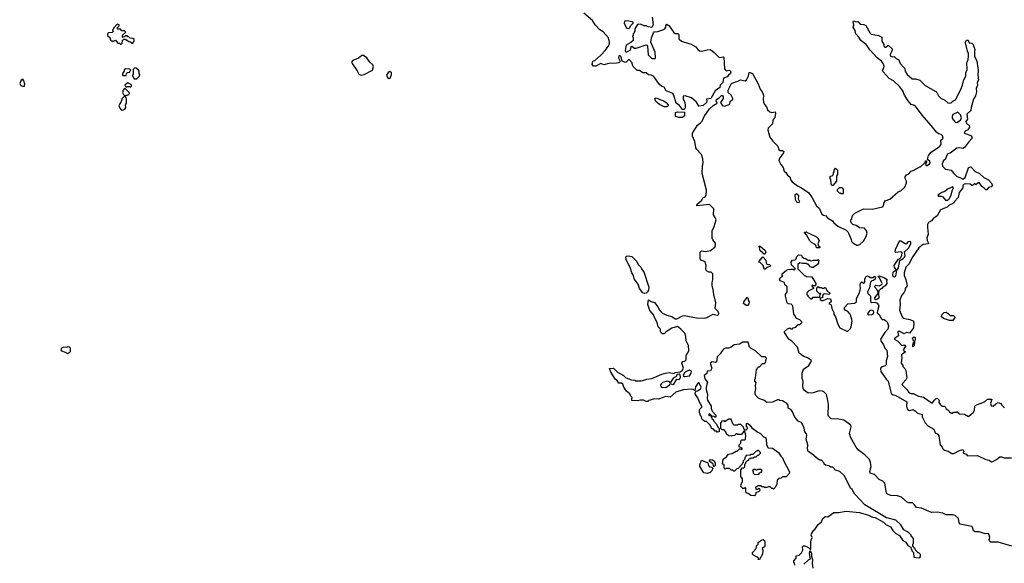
# Model space of a CAD drawing. Extents: x 1861455 to 2058065, y 200073 to 437907.
# Tile 334 of 574: x 1937256 to 1949168, y 337465 to 344035. Entities that reach past the tile are written whole.
import ezdxf

# ---------------------------------------------------------------- set-up
doc = ezdxf.new("R2010")
doc.units = 0

msp = doc.modelspace()

# ---------------------------------------------------------------- linework, layer by layer
at = {"layer": '0CON05XD'}
for points in [[(1945295, 342950), (1945275, 342950), (1945240, 343000), (1945197, 343025), (1945171, 343125), (1945159, 343145), (1945076, 343176), (1945055, 343218), (1945025, 343227), (1944994, 343255), (1944930, 343350), (1944895, 343366), (1944865, 343369), (1944835, 343393), (1944795, 343395), (1944755, 343421), (1944725, 343420), (1944678, 343468), (1944669, 343485), (1944668, 343515), (1944635, 343552), (1944625, 343554), (1944595, 343522), (1944585, 343520), (1944552, 343532), (1944546, 343536), (1944532, 343585), (1944515, 343604), (1944503, 343597), (1944501, 343575), (1944520, 343535), (1944518, 343525), (1944505, 343516), (1944475, 343510), (1944382, 343508), (1944325, 343491), (1944285, 343508), (1944226, 343474), (1944200, 343475), (1944182, 343495), (1944190, 343535), (1944216, 343544), (1944289, 343611), (1944338, 343665), (1944375, 343710), (1944392, 343745), (1944392, 343765), (1944378, 343815), (1944315, 343888), (1944274, 343914), (1944220, 343975), (1944187, 344025), (1944080, 344115)], [(1945465, 339553), (1945493, 339575), (1945501, 339595), (1945476, 339645), (1945465, 339646), (1945433, 339597), (1945425, 339550), (1945406, 339566), (1945385, 339571), (1945285, 339560), (1945195, 339532), (1945125, 339472), (1945075, 339482), (1944985, 339450), (1944938, 339452), (1944868, 339432), (1944855, 339420), (1944835, 339420), (1944805, 339438), (1944765, 339438), (1944725, 339428), (1944662, 339432), (1944660, 339455), (1944667, 339467), (1944650, 339485), (1944637, 339515), (1944598, 339545), (1944564, 339594), (1944552, 339632), (1944535, 339642), (1944504, 339644), (1944484, 339674), (1944465, 339688), (1944408, 339775), (1944392, 339818), (1944442, 339822), (1944490, 339775), (1944560, 339735), (1944585, 339710), (1944655, 339682), (1944697, 339677), (1944705, 339670), (1944775, 339672), (1944819, 339681), (1944845, 339692), (1944905, 339697), (1945025, 339752), (1945070, 339765), (1945115, 339770), (1945175, 339760), (1945185, 339770), (1945245, 339778), (1945272, 339795), (1945288, 339825), (1945268, 339885), (1945280, 339905), (1945305, 339910), (1945320, 339925), (1945320, 339975), (1945350, 340035), (1945346, 340096), (1945320, 340155), (1945316, 340206), (1945302, 340245), (1945256, 340296), (1945215, 340327), (1945144, 340306), (1945077, 340263), (1945055, 340240), (1945035, 340240), (1945015, 340250), (1945008, 340265), (1945010, 340295), (1944982, 340325), (1944967, 340375), (1944933, 340443), (1944930, 340465), (1944880, 340520), (1944857, 340595), (1944862, 340648), (1944895, 340628), (1944936, 340616), (1944976, 340566), (1944999, 340519), (1945029, 340489), (1945085, 340464), (1945146, 340446), (1945188, 340418), (1945205, 340418), (1945275, 340457), (1945295, 340460), (1945445, 340430), (1945545, 340428), (1945570, 340435), (1945645, 340478), (1945695, 340463), (1945710, 340470), (1945716, 340485), (1945708, 340508), (1945672, 340545), (1945678, 340615), (1945654, 340714), (1945646, 340776), (1945633, 340817), (1945633, 340853), (1945643, 340897), (1945642, 340962), (1945622, 340982), (1945594, 340984), (1945565, 341000), (1945558, 341015), (1945563, 341065), (1945550, 341105), (1945535, 341118), (1945503, 341123), (1945490, 341145), (1945490, 341225), (1945505, 341240), (1945555, 341232), (1945615, 341244), (1945665, 341288), (1945676, 341315), (1945673, 341335), (1945640, 341375), (1945632, 341395), (1945633, 341485), (1945658, 341535), (1945682, 341615), (1945672, 341645), (1945648, 341675), (1945655, 341750), (1945603, 341803), (1945450, 341785), (1945454, 341805), (1945507, 341853), (1945519, 341881), (1945549, 341895), (1945561, 341915), (1945566, 341975), (1945537, 342083), (1945513, 342175), (1945517, 342265), (1945526, 342306), (1945522, 342355), (1945506, 342406), (1945448, 342465), (1945437, 342485), (1945423, 342565), (1945397, 342627), (1945394, 342665), (1945455, 342761), (1945492, 342788), (1945511, 342809), (1945536, 342865), (1945601, 342959), (1945645, 342998), (1945693, 343025), (1945684, 343055), (1945688, 343072), (1945718, 343092), (1945745, 343121), (1945756, 343125), (1945768, 343105), (1945766, 343084), (1945734, 343035), (1945755, 343002), (1945765, 342994), (1945785, 342992), (1945847, 343015), (1945852, 343045), (1945882, 343075), (1945882, 343085), (1945862, 343122), (1945829, 343155), (1945828, 343185), (1945867, 343265), (1945915, 343286), (1945935, 343288), (1945975, 343309), (1946035, 343297), (1946050, 343310), (1946073, 343355), (1946081, 343399), (1946095, 343399), (1946121, 343385), (1946192, 343262), (1946215, 343196), (1946240, 343165), (1946254, 343125), (1946249, 343075), (1946255, 343038), (1946265, 343012), (1946291, 342981), (1946303, 342945), (1946332, 342922), (1946355, 342913), (1946395, 342920), (1946402, 342905), (1946390, 342855), (1946368, 342822), (1946364, 342775), (1946313, 342725), (1946307, 342703), (1946331, 342615), (1946366, 342566), (1946427, 342505), (1946439, 342465), (1946455, 342454), (1946485, 342453), (1946502, 342442), (1946498, 342425), (1946446, 342355), (1946440, 342335), (1946463, 342285), (1946491, 342251), (1946506, 342205), (1946525, 342187), (1946546, 342156), (1946573, 342135), (1946587, 342095), (1946603, 342075), (1946666, 342026), (1946705, 342009), (1946799, 341945), (1946845, 341883), (1946898, 341785), (1946929, 341759), (1946962, 341685), (1946982, 341672), (1947010, 341665), (1947031, 341641), (1947090, 341605), (1947105, 341580), (1947155, 341538), (1947255, 341490), (1947275, 341470), (1947287, 341447), (1947317, 341377), (1947320, 341355), (1947335, 341338), (1947385, 341312), (1947395, 341310), (1947421, 341319), (1947465, 341358), (1947497, 341415), (1947508, 341455), (1947500, 341485), (1947477, 341517), (1947418, 341518), (1947377, 341547), (1947335, 341560), (1947320, 341575), (1947310, 341595), (1947310, 341615), (1947322, 341628), (1947333, 341667), (1947360, 341695), (1947465, 341750), (1947575, 341747), (1947607, 341753), (1947695, 341772), (1947707, 341785), (1947713, 341825), (1947725, 341848), (1947785, 341868), (1947886, 341954), (1947917, 341965), (1947965, 342012), (1947983, 342065), (1947983, 342085), (1947968, 342115), (1947968, 342135), (1947985, 342160), (1948015, 342172), (1948040, 342205), (1948067, 342213), (1948145, 342258), (1948155, 342258), (1948209, 342311), (1948215, 342328), (1948225, 342330), (1948228, 342318), (1948216, 342285), (1948222, 342272), (1948235, 342273), (1948262, 342295), (1948270, 342305), (1948269, 342325), (1948237, 342347), (1948251, 342395), (1948284, 342436), (1948385, 342504), (1948404, 342525), (1948402, 342578), (1948428, 342605), (1948422, 342632), (1948405, 342649), (1948374, 342654), (1948346, 342676), (1948285, 342758), (1948173, 342883), (1948104, 342974), (1948085, 342999), (1948042, 343012), (1948004, 343054), (1947961, 343125), (1947939, 343175), (1947904, 343224), (1947828, 343298), (1947775, 343324), (1947704, 343405), (1947696, 343425), (1947712, 343455), (1947714, 343475), (1947703, 343505), (1947684, 343534), (1947632, 343575), (1947545, 343668), (1947497, 343737), (1947434, 343785), (1947410, 343825), (1947372, 343865), (1947362, 343905), (1947340, 343945), (1947348, 343975), (1947340, 344015), (1947345, 344020), (1947375, 344010), (1947395, 344014), (1947425, 343980), (1947469, 343979), (1947493, 343965), (1947545, 343872), (1947559, 343859), (1947645, 343846), (1947685, 343826), (1947688, 343778), (1947709, 343735), (1947712, 343715), (1947723, 343703), (1947735, 343704), (1947765, 343728), (1947810, 343685), (1947810, 343665), (1947789, 343615), (1947792, 343595), (1947815, 343588), (1947835, 343592), (1947858, 343568), (1947891, 343551), (1947910, 343505), (1947960, 343450), (1947971, 343405), (1947995, 343372), (1948055, 343320), (1948095, 343319), (1948147, 343305), (1948211, 343241), (1948338, 343168), (1948351, 343155), (1948372, 343115), (1948405, 343082), (1948445, 343066), (1948485, 343032), (1948505, 343026), (1948525, 343030), (1948545, 343051), (1948576, 343065), (1948638, 343182), (1948663, 343245), (1948676, 343295), (1948701, 343355), (1948704, 343395), (1948719, 343435), (1948716, 343515), (1948732, 343555), (1948734, 343595), (1948734, 343625), (1948723, 343655), (1948698, 343755), (1948698, 343765), (1948712, 343788), (1948729, 343789), (1948744, 343754), (1948775, 343750), (1948793, 343735), (1948812, 343675), (1948807, 343655), (1948808, 343595), (1948834, 343535), (1948852, 343425), (1948848, 343365), (1948856, 343305), (1948839, 343275), (1948842, 343245), (1948826, 343205), (1948830, 343165), (1948819, 343115), (1948794, 343075), (1948766, 342975), (1948764, 342936), (1948716, 342895), (1948722, 342835), (1948704, 342806), (1948705, 342790), (1948715, 342776), (1948742, 342762), (1948749, 342735), (1948726, 342704), (1948695, 342688), (1948684, 342674), (1948685, 342664), (1948770, 342630), (1948779, 342605), (1948734, 342556), (1948685, 342489), (1948665, 342480), (1948625, 342486), (1948595, 342481), (1948515, 342423), (1948485, 342414), (1948476, 342405), (1948453, 342347), (1948433, 342335), (1948416, 342295), (1948420, 342265), (1948455, 342229), (1948526, 342216), (1948556, 342175), (1948595, 342142), (1948644, 342124), (1948665, 342108), (1948695, 342128), (1948736, 342244), (1948750, 342255), (1948765, 342257), (1948815, 342202), (1948868, 342175), (1948920, 342130), (1948975, 342099), (1949009, 342065), (1949026, 342034), (1949008, 342015), (1948975, 342008), (1948955, 341980), (1948945, 341980), (1948922, 342005), (1948898, 342018), (1948865, 342067), (1948850, 342065), (1948825, 342040), (1948815, 342050), (1948805, 342050), (1948785, 342030), (1948775, 342030), (1948755, 342048), (1948705, 342052), (1948683, 342047), (1948668, 342032), (1948667, 342003), (1948623, 341945), (1948608, 341885), (1948565, 341840), (1948560, 341825), (1948542, 341808), (1948500, 341795), (1948475, 341770), (1948395, 341738), (1948357, 341665), (1948328, 341645)], [(1944625, 343930), (1944638, 343942), (1944645, 343960), (1944678, 343992), (1944680, 344005), (1944611, 344021), (1944574, 344016), (1944570, 343995), (1944595, 343942), (1944605, 343932), (1944625, 343930)], [(1944908, 344065), (1944920, 343975), (1944905, 343942), (1944861, 343951), (1944835, 343962), (1944813, 343963), (1944765, 343980), (1944732, 343978), (1944700, 343925), (1944700, 343895), (1944690, 343885), (1944690, 343875), (1944680, 343865), (1944680, 343845), (1944670, 343835), (1944680, 343815), (1944680, 343785), (1944651, 343759), (1944592, 343728), (1944580, 343665), (1944585, 343646), (1944595, 343644), (1944641, 343669), (1944651, 343685), (1944655, 343710), (1944663, 343717), (1944695, 343692), (1944713, 343693), (1944835, 343730), (1944846, 343726), (1944850, 343715), (1944860, 343610), (1944905, 343568), (1944944, 343566), (1944949, 343575), (1944943, 343645), (1944892, 343765), (1944899, 343815), (1944923, 343877), (1944932, 343888), (1944975, 343891), (1945038, 343912), (1945063, 343927), (1945072, 343945), (1945073, 343967), (1945085, 343980), (1945115, 343960), (1945171, 343881), (1945188, 343868), (1945217, 343867), (1945230, 343855), (1945232, 343805), (1945264, 343775), (1945351, 343749), (1945381, 343741), (1945435, 343708), (1945459, 343675), (1945479, 343659), (1945505, 343657), (1945575, 343672), (1945614, 343674), (1945660, 343640), (1945715, 343583), (1945725, 343580), (1945765, 343588), (1945773, 343583), (1945783, 343443), (1945805, 343418), (1945835, 343426), (1945851, 343421), (1945859, 343395), (1945856, 343384), (1945830, 343365), (1945815, 343344), (1945771, 343329), (1945764, 343275), (1945732, 343245), (1945725, 343215), (1945670, 343175), (1945617, 343083), (1945567, 343075), (1945570, 343055), (1945564, 343035), (1945525, 342998), (1945471, 342991), (1945445, 343037), (1945385, 343090), (1945306, 343116), (1945285, 343110), (1945282, 343075), (1945298, 343045), (1945308, 343005), (1945308, 342972), (1945300, 342955), (1945295, 342950)], [(1938485, 343740), (1938498, 343752), (1938500, 343785), (1938515, 343800), (1938535, 343800), (1938545, 343790), (1938558, 343788), (1938575, 343770), (1938598, 343768), (1938615, 343750), (1938628, 343752), (1938630, 343765), (1938640, 343775), (1938640, 343795), (1938625, 343810), (1938592, 343812), (1938575, 343830), (1938565, 343830), (1938555, 343840), (1938535, 343840), (1938528, 343832), (1938502, 343822), (1938502, 343848), (1938540, 343885), (1938525, 343900), (1938492, 343902), (1938475, 343920), (1938442, 343922), (1938430, 343935), (1938458, 343962), (1938460, 343975), (1938435, 343980), (1938390, 343935), (1938390, 343925), (1938380, 343915), (1938388, 343892), (1938375, 343880), (1938332, 343878), (1938320, 343865), (1938320, 343845), (1938350, 343815), (1938350, 343795), (1938362, 343782), (1938375, 343780), (1938385, 343770), (1938415, 343790), (1938445, 343750), (1938465, 343750), (1938475, 343740), (1938485, 343740)], [(1941387, 343367), (1941425, 343375), (1941526, 343424), (1941538, 343468), (1941528, 343488), (1941491, 343521), (1941458, 343575), (1941415, 343602), (1941395, 343604), (1941355, 343571), (1941286, 343544), (1941272, 343522), (1941277, 343505), (1941338, 343418), (1941358, 343378), (1941387, 343367)], [(1938545, 343360), (1938550, 343385), (1938562, 343398), (1938588, 343402), (1938590, 343415), (1938600, 343425), (1938588, 343438), (1938535, 343440), (1938522, 343428), (1938520, 343415), (1938500, 343385), (1938500, 343365), (1938505, 343360), (1938545, 343360)], [(1938675, 343320), (1938707, 343353), (1938710, 343375), (1938700, 343385), (1938700, 343415), (1938692, 343425), (1938665, 343448), (1938648, 343452), (1938630, 343435), (1938630, 343375), (1938620, 343365), (1938620, 343355), (1938642, 343322), (1938675, 343320)], [(1937295, 343232), (1937315, 343233), (1937319, 343255), (1937307, 343297), (1937295, 343318), (1937275, 343303), (1937256, 343265), (1937272, 343242), (1937295, 343232)], [(1941725, 343324), (1941742, 343338), (1941756, 343375), (1941753, 343395), (1941735, 343409), (1941715, 343396), (1941694, 343365), (1941707, 343335), (1941725, 343324)], [(1938545, 343120), (1938555, 343128), (1938565, 343122), (1938587, 343147), (1938538, 343198), (1938522, 343198), (1938510, 343185), (1938502, 343155), (1938512, 343132), (1938525, 343120), (1938545, 343120)], [(1938545, 343220), (1938555, 343230), (1938585, 343230), (1938595, 343222), (1938608, 343232), (1938610, 343245), (1938598, 343258), (1938585, 343260), (1938575, 343270), (1938555, 343270), (1938530, 343245), (1938532, 343232), (1938545, 343220)], [(1938505, 342942), (1938530, 342955), (1938542, 342975), (1938538, 343005), (1938548, 343025), (1938550, 343075), (1938545, 343090), (1938525, 343110), (1938496, 343084), (1938480, 343035), (1938462, 343015), (1938457, 342995), (1938467, 342965), (1938485, 342948), (1938505, 342942)], [(1945085, 342982), (1945055, 342983), (1944995, 343012), (1944953, 343045), (1944940, 343085), (1944955, 343090), (1944975, 343084), (1944999, 343069), (1945048, 343055), (1945079, 343035), (1945102, 343005), (1945100, 342995), (1945085, 342982)], [(1945275, 342852), (1945235, 342852), (1945190, 342865), (1945190, 342915), (1945215, 342922), (1945298, 342918), (1945298, 342875), (1945275, 342852)], [(1948595, 342794), (1948637, 342823), (1948650, 342850), (1948639, 342885), (1948605, 342916), (1948545, 342888), (1948537, 342865), (1948539, 342845), (1948552, 342822), (1948575, 342798), (1948595, 342794)], [(1947095, 342030), (1947082, 342032), (1947073, 342053), (1947070, 342105), (1947060, 342115), (1947060, 342145), (1947085, 342150), (1947098, 342162), (1947100, 342185), (1947110, 342195), (1947110, 342215), (1947125, 342240), (1947150, 342215), (1947150, 342165), (1947140, 342145), (1947140, 342085), (1947095, 342030)], [(1947215, 341930), (1947195, 341930), (1947185, 341940), (1947175, 341940), (1947152, 341962), (1947152, 341985), (1947175, 342008), (1947208, 342008), (1947210, 341995), (1947220, 341985), (1947220, 341935), (1947215, 341930)], [(1948485, 341854), (1948501, 341869), (1948522, 341908), (1948540, 341980), (1948554, 342005), (1948547, 342015), (1948482, 341988), (1948450, 341960), (1948413, 341947), (1948363, 341915), (1948372, 341902), (1948405, 341902), (1948424, 341894), (1948456, 341856), (1948485, 341854)], [(1946675, 341824), (1946694, 341835), (1946678, 341865), (1946682, 341905), (1946672, 341922), (1946655, 341930), (1946635, 341915), (1946636, 341866), (1946655, 341832), (1946675, 341824)], [(1948328, 341645), (1948315, 341640), (1948286, 341604), (1948252, 341585), (1948241, 341559), (1948237, 341525), (1948247, 341445), (1948230, 341395), (1948236, 341366), (1948252, 341335), (1948250, 341325), (1948185, 341318), (1948135, 341278), (1948055, 341162), (1948018, 341085), (1947977, 341045), (1947957, 340975), (1947957, 340945), (1947976, 340896), (1947993, 340817), (1947970, 340785), (1947968, 340765), (1947952, 340735), (1947925, 340700), (1947904, 340646), (1947910, 340595), (1947899, 340525), (1947933, 340443), (1947945, 340427), (1948025, 340411), (1948064, 340394), (1948072, 340372), (1948069, 340311), (1948023, 340247), (1947985, 340254), (1947955, 340239), (1947905, 340268), (1947885, 340265), (1947881, 340255), (1947890, 340215), (1947865, 340197), (1947843, 340185), (1947840, 340175), (1947845, 340168), (1947879, 340149), (1947925, 340102), (1947935, 340098), (1947957, 340107), (1947977, 340095), (1947945, 340045), (1947955, 340029), (1947970, 340025), (1947970, 340015), (1947923, 339985), (1947930, 339945), (1947923, 339923), (1947922, 339885), (1947940, 339855), (1947940, 339845), (1947965, 339820), (1947976, 339796), (1947987, 339705), (1947976, 339684), (1947935, 339640), (1947930, 339625), (1947995, 339560), (1948015, 339528), (1948037, 339517), (1948065, 339518), (1948130, 339485), (1948192, 339472), (1948295, 339400), (1948322, 339438), (1948342, 339458), (1948355, 339460), (1948380, 339435), (1948378, 339408), (1948395, 339380), (1948413, 339363), (1948450, 339365), (1948465, 339330), (1948485, 339320), (1948500, 339305), (1948505, 339290), (1948515, 339290), (1948525, 339280), (1948545, 339280), (1948555, 339290), (1948588, 339292), (1948595, 339300), (1948625, 339270), (1948687, 339267), (1948735, 339240), (1948795, 339290), (1948808, 339315), (1948812, 339365), (1948824, 339376), (1948930, 339415), (1948963, 339447), (1949018, 339448), (1949002, 339395), (1949010, 339370), (1949035, 339366), (1949065, 339392), (1949095, 339408), (1949125, 339398), (1949136, 339386), (1949140, 339375), (1949170, 339345)], [(1946935, 341280), (1946895, 341280), (1946892, 341302), (1946879, 341319), (1946835, 341342), (1946814, 341364), (1946777, 341437), (1946752, 341462), (1946752, 341468), (1946775, 341470), (1946782, 341462), (1946805, 341457), (1946895, 341412), (1946905, 341402), (1946928, 341365), (1946912, 341325), (1946922, 341302), (1946940, 341285), (1946935, 341280)], [(1946265, 341200), (1946255, 341200), (1946247, 341217), (1946213, 341243), (1946202, 341298), (1946215, 341300), (1946277, 341247), (1946282, 341218), (1946265, 341200)], [(1947835, 340927), (1947855, 340935), (1947862, 340982), (1947857, 341005), (1947875, 341017), (1947887, 341035), (1947904, 341126), (1947945, 341148), (1947962, 341165), (1947968, 341185), (1947962, 341228), (1948008, 341275), (1948037, 341325), (1948037, 341345), (1948025, 341354), (1948001, 341349), (1947985, 341326), (1947975, 341321), (1947915, 341360), (1947895, 341360), (1947846, 341255), (1947843, 341235), (1947856, 341226), (1947915, 341232), (1947929, 341225), (1947925, 341185), (1947911, 341159), (1947898, 341142), (1947881, 341135), (1947831, 341065), (1947835, 341045), (1947854, 341015), (1947854, 341006), (1947820, 340985), (1947814, 340945), (1947835, 340927)], [(1944815, 340727), (1944795, 340733), (1944754, 340785), (1944738, 340838), (1944691, 340905), (1944682, 340945), (1944660, 340975), (1944645, 341030), (1944593, 341135), (1944588, 341165), (1944595, 341178), (1944625, 341182), (1944660, 341175), (1944723, 341113), (1944740, 341075), (1944775, 341040), (1944782, 341015), (1944807, 340987), (1944866, 340804), (1944862, 340765), (1944853, 340747), (1944835, 340732), (1944815, 340727)], [(1946275, 341020), (1946262, 341022), (1946250, 341065), (1946215, 341100), (1946200, 341105), (1946202, 341118), (1946245, 341170), (1946285, 341130), (1946288, 341095), (1946295, 341080), (1946327, 341077), (1946340, 341065), (1946340, 341055), (1946295, 341040), (1946275, 341020)], [(1949261, 337671), (1949095, 337722), (1949005, 337720), (1948980, 337745), (1948990, 337755), (1948992, 337775), (1948987, 337805), (1948975, 337825), (1948935, 337821), (1948865, 337845), (1948815, 337847), (1948796, 337856), (1948785, 337900), (1948775, 337908), (1948635, 337936), (1948622, 337952), (1948615, 338005), (1948575, 338042), (1948545, 338049), (1948465, 338050), (1948425, 338072), (1948355, 338082), (1948287, 338077), (1948165, 338132), (1948105, 338140), (1948080, 338170), (1948056, 338196), (1948015, 338196), (1947995, 338202), (1947924, 338264), (1947875, 338279), (1947795, 338286), (1947755, 338301), (1947742, 338312), (1947722, 338435), (1947697, 338457), (1947655, 338476), (1947597, 338537), (1947544, 338555), (1947542, 338575), (1947556, 338635), (1947550, 338685), (1947538, 338718), (1947480, 338775), (1947400, 338835), (1947375, 338869), (1947312, 338982), (1947297, 339033), (1947316, 339115), (1947310, 339135), (1947227, 339195), (1947165, 339207), (1947075, 339213), (1947040, 339245), (1947036, 339255), (1947040, 339385), (1947034, 339434), (1947016, 339505), (1946985, 339536), (1946968, 339545), (1946929, 339551), (1946855, 339527), (1946795, 339521), (1946751, 339555), (1946736, 339576), (1946729, 339605), (1946734, 339665), (1946722, 339698), (1946724, 339765), (1946740, 339810), (1946804, 339856), (1946829, 339895), (1946834, 339915), (1946789, 339949), (1946742, 339965), (1946688, 340005), (1946668, 340078), (1946598, 340148), (1946560, 340175), (1946508, 340255), (1946508, 340265), (1946545, 340298), (1946575, 340310), (1946585, 340300), (1946605, 340300), (1946615, 340310), (1946645, 340320), (1946675, 340350), (1946695, 340350), (1946720, 340375), (1946720, 340385), (1946695, 340407), (1946654, 340424), (1946635, 340460), (1946620, 340475), (1946608, 340578), (1946588, 340598), (1946555, 340600), (1946543, 340613), (1946522, 340695), (1946522, 340715), (1946542, 340748), (1946540, 340805), (1946512, 340832), (1946510, 340855), (1946500, 340865), (1946455, 340880), (1946450, 340905), (1946460, 340915), (1946472, 340928), (1946490, 340935), (1946480, 340945), (1946480, 340965), (1946535, 341008), (1946553, 341017), (1946585, 341020), (1946615, 341020), (1946625, 341010), (1946638, 341022), (1946638, 341028), (1946592, 341072), (1946590, 341105), (1946605, 341130), (1946638, 341132), (1946650, 341145), (1946658, 341175), (1946678, 341192), (1946715, 341190), (1946720, 341175), (1946743, 341153), (1946765, 341150), (1946795, 341130), (1946815, 341130), (1946825, 341120), (1946847, 341123), (1946855, 341130), (1946905, 341130), (1946918, 341138), (1946930, 341125), (1946920, 341115), (1946920, 341095), (1946910, 341075), (1946855, 341042), (1946845, 341040), (1946825, 341050), (1946795, 341080), (1946785, 341080), (1946775, 341090), (1946725, 341090), (1946695, 341098), (1946670, 341075), (1946670, 341025), (1946752, 340942), (1946765, 340940), (1946775, 340930), (1946838, 340928), (1946890, 340845), (1946885, 340820), (1946855, 340820), (1946842, 340828), (1946840, 340815), (1946858, 340798), (1946860, 340785), (1946803, 340757), (1946780, 340735), (1946780, 340715), (1946790, 340705), (1946790, 340695), (1946822, 340662), (1946838, 340662), (1946855, 340680), (1946938, 340682), (1946940, 340720), (1946948, 340722), (1946948, 340728), (1946942, 340728), (1946940, 340720), (1946932, 340722), (1946900, 340755), (1946900, 340795), (1946915, 340810), (1946925, 340800), (1946955, 340800), (1946965, 340790), (1946985, 340790), (1946995, 340800), (1947005, 340800), (1947024, 340754), (1947055, 340740), (1947058, 340725), (1947046, 340714), (1946998, 340722), (1946982, 340718), (1946968, 340702), (1946968, 340672), (1946942, 340668), (1946940, 340655), (1946955, 340640), (1946975, 340640), (1947035, 340666), (1947065, 340662), (1947074, 340635), (1947068, 340622), (1947050, 340615), (1947048, 340605), (1947075, 340590), (1947083, 340545), (1947106, 340496), (1947107, 340475), (1947124, 340445), (1947156, 340356), (1947180, 340310), (1947265, 340270), (1947275, 340270), (1947289, 340281), (1947308, 340302), (1947316, 340324), (1947327, 340393), (1947324, 340414), (1947305, 340476), (1947277, 340507), (1947241, 340525), (1947234, 340535), (1947234, 340555), (1947275, 340600), (1947355, 340611), (1947380, 340625), (1947380, 340665), (1947416, 340734), (1947430, 340785), (1947423, 340825), (1947428, 340852), (1947443, 340867), (1947465, 340852), (1947480, 340865), (1947480, 340905), (1947495, 340930), (1947515, 340940), (1947527, 340937), (1947545, 340920), (1947585, 340920), (1947595, 340930), (1947605, 340930), (1947610, 340925), (1947605, 340900), (1947587, 340883), (1947565, 340880), (1947548, 340862), (1947539, 340795), (1947514, 340746), (1947516, 340726), (1947548, 340695), (1947548, 340628), (1947565, 340618), (1947605, 340622), (1947631, 340611), (1947652, 340575), (1947633, 340517), (1947632, 340492), (1947658, 340468), (1947670, 340435), (1947692, 340412), (1947715, 340410), (1947745, 340388), (1947755, 340372), (1947767, 340335), (1947758, 340295), (1947722, 340255), (1947672, 340175), (1947678, 340145), (1947706, 340106), (1947724, 340064), (1947745, 340040), (1947754, 339965), (1947739, 339911), (1947740, 339865), (1947725, 339850), (1947691, 339839), (1947673, 339827), (1947669, 339815), (1947675, 339785), (1947739, 339689), (1947764, 339665), (1947798, 339518), (1947816, 339506), (1947855, 339494), (1947988, 339415), (1947983, 339365), (1947993, 339333), (1948005, 339315), (1948025, 339310), (1948065, 339322), (1948095, 339305), (1948119, 339279), (1948173, 339265), (1948175, 339235), (1948211, 339161), (1948245, 339126), (1948316, 339085), (1948333, 339043), (1948366, 339025), (1948375, 339005), (1948393, 338895), (1948418, 338868), (1948428, 338845), (1948445, 338832), (1948489, 338819), (1948535, 338792), (1948559, 338791), (1948625, 338829), (1948665, 338840), (1948679, 338815), (1948670, 338795), (1948705, 338784), (1948724, 338764), (1948845, 338768), (1948945, 338720), (1948985, 338711), (1949015, 338693), (1949030, 338695), (1949075, 338718), (1949115, 338752), (1949135, 338752), (1949165, 338741), (1949255, 338740)], [(1947605, 340650), (1947600, 340675), (1947642, 340728), (1947643, 340743), (1947629, 340769), (1947596, 340805), (1947601, 340819), (1947613, 340827), (1947655, 340819), (1947686, 340834), (1947690, 340845), (1947684, 340864), (1947657, 340917), (1947640, 340935), (1947655, 340938), (1947720, 340915), (1947750, 340895), (1947742, 340885), (1947746, 340845), (1947725, 340817), (1947704, 340806), (1947688, 340785), (1947665, 340774), (1947651, 340759), (1947646, 340735), (1947652, 340668), (1947625, 340652), (1947605, 340650)], [(1946065, 340580), (1946045, 340582), (1946012, 340605), (1946022, 340635), (1946050, 340665), (1946055, 340680), (1946070, 340665), (1946070, 340645), (1946080, 340625), (1946077, 340603), (1946065, 340580)], [(1947528, 340468), (1947565, 340474), (1947587, 340483), (1947590, 340495), (1947584, 340515), (1947565, 340524), (1947541, 340519), (1947512, 340485), (1947516, 340475), (1947528, 340468)], [(1948545, 340400), (1948505, 340400), (1948433, 340423), (1948410, 340445), (1948413, 340467), (1948442, 340498), (1948465, 340500), (1948475, 340490), (1948485, 340490), (1948515, 340460), (1948555, 340460), (1948570, 340445), (1948570, 340435), (1948545, 340400)], [(1946634, 337444), (1946630, 337465), (1946620, 337475), (1946620, 337495), (1946650, 337525), (1946650, 337555), (1946687, 337563), (1946715, 337590), (1946730, 337625), (1946728, 337662), (1946740, 337675), (1946755, 337678), (1946800, 337655), (1946822, 337632), (1946828, 337632), (1946827, 337715), (1946831, 337749), (1946842, 337775), (1946833, 337805), (1946835, 337820), (1946864, 337866), (1946876, 337874), (1946918, 337935), (1946955, 337968), (1946972, 338005), (1946995, 338028), (1947005, 338032), (1947035, 338028), (1947105, 338079), (1947161, 338079), (1947255, 338096), (1947415, 338079), (1947525, 338048), (1947575, 338022), (1947605, 338018), (1947705, 337962), (1947734, 337934), (1947790, 337905), (1947821, 337861), (1947857, 337827), (1947899, 337799), (1947941, 337741), (1947975, 337720), (1948002, 337682), (1948038, 337658), (1948040, 337635), (1948050, 337625), (1948050, 337615), (1948070, 337595), (1948075, 337540), (1948125, 337530), (1948145, 337533), (1948156, 337546), (1948155, 337570), (1948135, 337590), (1948125, 337590), (1948112, 337602), (1948092, 337622), (1948088, 337638), (1948072, 337652), (1948070, 337665), (1948060, 337675), (1948060, 337695), (1948070, 337705), (1948070, 337765), (1948040, 337795), (1948040, 337805), (1948018, 337828), (1947997, 337847), (1947951, 337871), (1947915, 337930), (1947855, 337988), (1947765, 338012), (1947743, 338013), (1947480, 338170), (1947359, 338299), (1947328, 338355), (1947308, 338375), (1947267, 338457), (1947232, 338525), (1947180, 338575), (1947125, 338592), (1947095, 338628), (1947068, 338628), (1947045, 338642), (1947003, 338653), (1946990, 338665), (1946990, 338675), (1946955, 338710), (1946935, 338710), (1946915, 338722), (1946839, 338789), (1946797, 338817), (1946788, 338845), (1946792, 338895), (1946770, 338965), (1946780, 339015), (1946775, 339030), (1946753, 339053), (1946747, 339097), (1946728, 339145), (1946715, 339168), (1946674, 339184), (1946635, 339230), (1946600, 339305), (1946585, 339322), (1946552, 339342), (1946552, 339375), (1946536, 339396), (1946485, 339428), (1946453, 339433), (1946445, 339440), (1946425, 339440), (1946365, 339412), (1946295, 339408), (1946260, 339435), (1946200, 339455), (1946162, 339495), (1946154, 339514), (1946153, 339535), (1946162, 339575), (1946158, 339615), (1946168, 339645), (1946150, 339665), (1946150, 339685), (1946160, 339705), (1946170, 339805), (1946180, 339815), (1946182, 339828), (1946195, 339840), (1946205, 339840), (1946242, 339878), (1946265, 339880), (1946278, 339892), (1946290, 339945), (1946275, 339960), (1946235, 339960), (1946160, 340035), (1946095, 340068), (1946086, 340076), (1946068, 340138), (1946003, 340137), (1945965, 340114), (1945902, 340105), (1945865, 340079), (1945832, 340065), (1945795, 340064), (1945775, 340057), (1945753, 340035), (1945732, 339998), (1945695, 339962), (1945685, 339902), (1945675, 339893), (1945635, 339900), (1945615, 339889), (1945613, 339873), (1945629, 339825), (1945615, 339790), (1945575, 339786), (1945569, 339761), (1945538, 339735), (1945547, 339695), (1945577, 339655), (1945563, 339595), (1945563, 339565), (1945577, 339505), (1945573, 339455), (1945578, 339438), (1945622, 339365), (1945622, 339335), (1945633, 339303), (1945680, 339255), (1945678, 339232), (1945665, 339230), (1945655, 339240), (1945632, 339242), (1945605, 339270), (1945590, 339265), (1945605, 339250), (1945620, 339250), (1945620, 339235), (1945630, 339225), (1945630, 339215), (1945648, 339198), (1945650, 339185), (1945688, 339148), (1945702, 339112), (1945720, 339095), (1945718, 339052), (1945695, 339050), (1945685, 339060), (1945672, 339062), (1945645, 339090), (1945635, 339090), (1945620, 339105), (1945610, 339135), (1945565, 339180), (1945545, 339180), (1945513, 339203), (1945500, 339245), (1945490, 339255), (1945490, 339275), (1945480, 339285), (1945480, 339325), (1945508, 339352), (1945508, 339365), (1945475, 339420), (1945460, 339465), (1945433, 339505), (1945430, 339525), (1945437, 339543), (1945465, 339553)], [(1948065, 340082), (1948060, 340085), (1948060, 340105), (1948072, 340145), (1948058, 340185), (1948060, 340195), (1948075, 340202), (1948088, 340195), (1948090, 340175), (1948087, 340153), (1948080, 340145), (1948077, 340093), (1948065, 340082)], [(1937835, 340000), (1937845, 340010), (1937858, 340012), (1937870, 340025), (1937870, 340065), (1937858, 340078), (1937835, 340080), (1937825, 340072), (1937785, 340076), (1937763, 340067), (1937754, 340045), (1937762, 340032), (1937807, 340017), (1937835, 340000)], [(1945075, 339591), (1945117, 339623), (1945125, 339640), (1945155, 339628), (1945169, 339631), (1945205, 339690), (1945235, 339688), (1945244, 339695), (1945251, 339715), (1945245, 339743), (1945235, 339752), (1945212, 339748), (1945195, 339720), (1945165, 339708), (1945125, 339648), (1945117, 339657), (1945095, 339665), (1945035, 339650), (1945020, 339640), (1945009, 339621), (1945012, 339602), (1945025, 339595), (1945075, 339591)], [(1945305, 339722), (1945359, 339731), (1945381, 339765), (1945385, 339786), (1945355, 339799), (1945298, 339772), (1945283, 339735), (1945293, 339723), (1945305, 339722)], [(1946145, 338280), (1946103, 338283), (1946068, 338308), (1946052, 338312), (1946040, 338325), (1946040, 338375), (1946035, 338380), (1946025, 338370), (1946005, 338370), (1945980, 338395), (1945983, 338417), (1946000, 338455), (1946000, 338485), (1945980, 338515), (1945980, 338595), (1946002, 338618), (1946015, 338620), (1946028, 338632), (1946030, 338665), (1946040, 338675), (1946042, 338688), (1946062, 338708), (1946078, 338712), (1946082, 338728), (1946095, 338730), (1946105, 338740), (1946135, 338740), (1946145, 338750), (1946165, 338750), (1946185, 338770), (1946195, 338770), (1946208, 338782), (1946220, 338795), (1946220, 338805), (1946195, 338830), (1946185, 338830), (1946175, 338820), (1946162, 338818), (1946125, 338780), (1946105, 338780), (1946095, 338770), (1946042, 338768), (1946040, 338755), (1946030, 338745), (1946030, 338725), (1946010, 338705), (1946010, 338685), (1946000, 338675), (1945998, 338662), (1945948, 338612), (1945932, 338608), (1945905, 338580), (1945895, 338580), (1945885, 338590), (1945865, 338590), (1945845, 338610), (1945805, 338610), (1945793, 338603), (1945780, 338615), (1945778, 338658), (1945760, 338665), (1945768, 338725), (1945807, 338753), (1945830, 338785), (1945877, 338793), (1945925, 338820), (1945935, 338820), (1945965, 338850), (1945985, 338850), (1945998, 338842), (1945998, 338858), (1945962, 338872), (1945960, 338895), (1945980, 338915), (1945980, 338945), (1945992, 338958), (1946025, 338958), (1946038, 338965), (1946040, 339015), (1946028, 339058), (1946015, 339060), (1945987, 339023), (1945945, 339020), (1945935, 339030), (1945925, 339030), (1945905, 339010), (1945873, 339007), (1945865, 339000), (1945834, 339004), (1945808, 339025), (1945800, 339055), (1945778, 339078), (1945755, 339080), (1945740, 339095), (1945740, 339165), (1945750, 339175), (1945752, 339188), (1945775, 339190), (1945785, 339180), (1945835, 339210), (1945855, 339210), (1945865, 339200), (1945880, 339155), (1945895, 339140), (1945945, 339140), (1945953, 339147), (1945978, 339148), (1946010, 339115), (1946013, 339093), (1946025, 339080), (1946045, 339080), (1946060, 339095), (1946060, 339105), (1946050, 339115), (1946050, 339155), (1946055, 339160), (1946066, 339156), (1946088, 339135), (1946108, 339105), (1946185, 339051), (1946220, 339035), (1946255, 338992), (1946280, 338985), (1946288, 338965), (1946290, 338895), (1946312, 338862), (1946365, 338858), (1946436, 338806), (1946465, 338760), (1946485, 338740), (1946503, 338693), (1946562, 338585), (1946568, 338565), (1946565, 338550), (1946528, 338512), (1946485, 338510), (1946468, 338492), (1946445, 338490), (1946422, 338468), (1946417, 338423), (1946395, 338380), (1946375, 338360), (1946365, 338370), (1946355, 338370), (1946335, 338390), (1946315, 338390), (1946295, 338380), (1946265, 338380), (1946255, 338390), (1946235, 338390), (1946225, 338400), (1946185, 338400), (1946175, 338390), (1946165, 338390), (1946160, 338385), (1946162, 338362), (1946185, 338360), (1946195, 338370), (1946205, 338370), (1946210, 338345), (1946195, 338330), (1946165, 338320), (1946160, 338295), (1946145, 338280)], [(1945575, 338552), (1945535, 338560), (1945483, 338633), (1945483, 338657), (1945505, 338710), (1945580, 338680), (1945589, 338649), (1945602, 338632), (1945630, 338625), (1945640, 338615), (1945628, 338582), (1945608, 338562), (1945575, 338552)], [(1945655, 338630), (1945644, 338664), (1945619, 338689), (1945600, 338695), (1945600, 338705), (1945615, 338720), (1945637, 338717), (1945660, 338705), (1945670, 338675), (1945670, 338645), (1945655, 338630)], [(1946195, 338540), (1946212, 338558), (1946230, 338565), (1946230, 338575), (1946240, 338585), (1946228, 338598), (1946185, 338600), (1946175, 338590), (1946165, 338590), (1946155, 338600), (1946135, 338600), (1946122, 338588), (1946130, 338575), (1946130, 338555), (1946142, 338542), (1946195, 338540)], [(1946205, 337510), (1946192, 337512), (1946193, 337525), (1946180, 337540), (1946132, 337562), (1946120, 337575), (1946120, 337595), (1946168, 337645), (1946170, 337675), (1946190, 337695), (1946192, 337718), (1946235, 337748), (1946252, 337752), (1946265, 337742), (1946273, 337725), (1946272, 337675), (1946266, 337664), (1946240, 337645), (1946248, 337625), (1946242, 337575), (1946205, 337510)], [(1946857, 337405), (1946847, 337465), (1946851, 337505), (1946840, 337545), (1946839, 337579), (1946828, 337608), (1946815, 337610), (1946808, 337585), (1946820, 337515), (1946797, 337503), (1946744, 337456)]]:
    msp.add_lwpolyline(points, dxfattribs=at)

doc.saveas('drawing.dxf')
